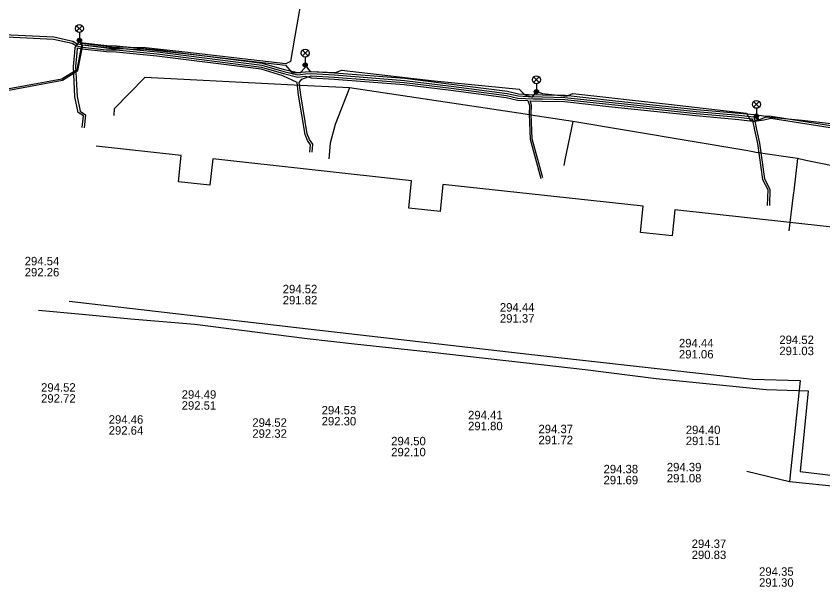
# Model space of a CAD drawing. Extents: x -595540 to -593988, y -1160850 to -1159202.
# Drawn here: x -594241.1 to -594164.8, y -1159899.6 to -1159845.6 of the extents above; entities that cross this region are included whole.
import ezdxf

# ---------------------------------------------------------------- set-up
doc = ezdxf.new("R2010")
doc.units = 0
for name, color, linetype in [('BVK-DESTOVA_popisy', 7, 'Continuous'), ('BVK-DESTOVA_trasa sítě', 7, 'Continuous'), ('BVK-SPLASKOVA_popisy', 7, 'Continuous'), ('BVK-SPLASKOVA_trasa sítě', 7, 'Continuous'), ('CETIN_kabel podzemní', 7, 'Continuous'), ('DESTOVA-NEPROVOZOVANA_popisy', 7, 'Continuous'), ('DESTOVA_trasa neprovozované sítě', 7, 'Continuous'), ('EON-NN_kabel', 7, 'Continuous'), ('TEPLARNY-TEPLOVODY_trasa sítě', 7, 'Continuous'), ('TSB_kabel VO', 7, 'Continuous'), ('TSB_lampy VO', 7, 'Continuous')]:
    doc.layers.add(name, color=color, linetype=linetype)

msp = doc.modelspace()

# ---------------------------------------------------------------- linework, layer by layer
at = {"layer": 'BVK-DESTOVA_popisy'}
for p, q in [((-594240.314, -1159869.256), (-594240.314, -1159869.256)), ((-594215.911, -1159871.901), (-594215.911, -1159871.901)), ((-594195.37, -1159873.633), (-594195.37, -1159873.633)), ((-594168.943, -1159876.705), (-594168.943, -1159876.705)), ((-594178.437, -1159877.017), (-594178.437, -1159877.017)), ((-594177.234, -1159896.001), (-594177.234, -1159896.001))]:
    msp.add_line(p, q, dxfattribs=at)
at = {"layer": 'BVK-DESTOVA_trasa sítě'}
for p, q in [((-594236.1, -1159872.52), (-594214.33, -1159875.06)), ((-594214.33, -1159875.06), (-594192.63, -1159877.53)), ((-594192.63, -1159877.53), (-594171.49, -1159879.901)), ((-594171.49, -1159879.901), (-594166.958, -1159880.027)), ((-594166.958, -1159880.027), (-594167.965, -1159889.577)), ((-594167.965, -1159889.577), (-594158.24, -1159890.586))]:
    msp.add_line(p, q, dxfattribs=at)
at = {"layer": 'BVK-SPLASKOVA_popisy'}
for p, q in [((-594238.765, -1159880.287), (-594238.765, -1159880.287)), ((-594225.469, -1159880.954), (-594225.469, -1159880.954)), ((-594212.23, -1159882.438), (-594212.23, -1159882.438)), ((-594198.381, -1159882.899), (-594198.381, -1159882.899)), ((-594232.37, -1159883.317), (-594232.37, -1159883.317)), ((-594218.787, -1159883.608), (-594218.787, -1159883.608)), ((-594191.723, -1159884.215), (-594191.723, -1159884.215)), ((-594177.789, -1159884.301), (-594177.789, -1159884.301)), ((-594205.652, -1159885.361), (-594205.652, -1159885.361)), ((-594185.569, -1159888.01), (-594185.569, -1159888.01)), ((-594170.86, -1159897.704), (-594170.86, -1159897.704))]:
    msp.add_line(p, q, dxfattribs=at)
at = {"layer": 'BVK-SPLASKOVA_trasa sítě'}
for p, q in [((-594239.01, -1159873.36), (-594234.88, -1159873.74)), ((-594234.88, -1159873.74), (-594230.27, -1159874.21)), ((-594230.27, -1159874.21), (-594224.21, -1159874.71)), ((-594224.21, -1159874.71), (-594213.59, -1159876.07)), ((-594213.59, -1159876.07), (-594209.13, -1159876.55)), ((-594209.13, -1159876.55), (-594202.06, -1159877.33)), ((-594202.06, -1159877.33), (-594191.458, -1159878.508)), ((-594191.458, -1159878.508), (-594187.315, -1159878.988)), ((-594187.315, -1159878.988), (-594180.601, -1159879.838)), ((-594180.601, -1159879.838), (-594170.198, -1159880.877)), ((-594170.198, -1159880.877), (-594166.209, -1159881.02)), ((-594166.209, -1159881.02), (-594166.965, -1159888.651)), ((-594166.965, -1159888.651), (-594157.257, -1159889.779))]:
    msp.add_line(p, q, dxfattribs=at)
at = {"layer": 'CETIN_kabel podzemní'}
for points in [[(-594209.6, -1159852.34), (-594210.24, -1159852.31), (-594214.24, -1159852.11), (-594228.95, -1159851.37), (-594231.86, -1159854.34), (-594231.88, -1159854.96)], [(-594209.6, -1159852.34), (-594210.949, -1159855.808)], [(-594188.47, -1159855.52), (-594192.43, -1159854.93), (-594192.99, -1159854.84), (-594209.6, -1159852.34)], [(-594210.949, -1159855.808), (-594211.408, -1159857.559)], [(-594188.47, -1159855.52), (-594189.22, -1159859.14), (-594189.33, -1159859.7)], [(-594167.22, -1159859.04), (-594171.17, -1159858.46), (-594171.29, -1159858.44), (-594171.91, -1159858.3), (-594188.47, -1159855.52)], [(-594211.408, -1159857.559), (-594211.539, -1159859.043)], [(-594167.22, -1159859.04), (-594167.57, -1159862.08), (-594167.619, -1159862.457)], [(-594166.438, -1159859.199), (-594167.22, -1159859.04)], [(-594162.53, -1159859.99), (-594166.438, -1159859.199)], [(-594167.619, -1159862.457), (-594168.028, -1159865.877)]]:
    msp.add_lwpolyline(points, dxfattribs=at)
at = {"layer": 'DESTOVA-NEPROVOZOVANA_popisy'}
msp.add_line((-594179.582, -1159889.671), (-594179.582, -1159889.671), dxfattribs=at)
at = {"layer": 'DESTOVA_trasa neprovozované sítě'}
msp.add_line((-594172.003, -1159888.608), (-594167.965, -1159889.577), dxfattribs=at)
at = {"layer": 'EON-NN_kabel'}
for points in [[(-594246.396, -1159847.099), (-594237.549, -1159847.528), (-594235.753, -1159847.936), (-594235.349, -1159848.169), (-594235.3, -1159848.18), (-594234.82, -1159848.286), (-594232.551, -1159848.53), (-594231.648, -1159848.555), (-594227.767, -1159848.934), (-594217.884, -1159850.196), (-594215.809, -1159850.795), (-594214.486, -1159851.102), (-594213.745, -1159851.026), (-594213.234, -1159850.989), (-594211.022, -1159851.124), (-594204.393, -1159851.637), (-594199.971, -1159852.177), (-594194.695, -1159852.862), (-594193.646, -1159853.107), (-594192.688, -1159853.155), (-594191.349, -1159853.191), (-594189.225, -1159853.24), (-594184.755, -1159853.731), (-594176.792, -1159854.573), (-594172.763, -1159854.927), (-594171.364, -1159855.078), (-594171.262, -1159855.496), (-594171.149, -1159855.962), (-594171.1, -1159856.292), (-594170.805, -1159857.567), (-594170.355, -1159860.954), (-594169.836, -1159861.917), (-594169.887, -1159863.474)], [(-594246.418, -1159847.299), (-594237.577, -1159847.726), (-594235.827, -1159848.124), (-594235.423, -1159848.357), (-594235.418, -1159848.358), (-594234.852, -1159848.484), (-594232.565, -1159848.73), (-594231.66, -1159848.755), (-594227.789, -1159849.132), (-594217.924, -1159850.392), (-594215.849, -1159850.991), (-594214.486, -1159851.335), (-594213.749, -1159851.226), (-594213.513, -1159851.3), (-594213.231, -1159851.389), (-594211.05, -1159851.524), (-594204.433, -1159852.036), (-594200.02, -1159852.573), (-594194.767, -1159853.257), (-594193.702, -1159853.504), (-594192.734, -1159853.553), (-594192.583, -1159853.998), (-594192.608, -1159854.841), (-594192.571, -1159855.604), (-594192.509, -1159857.192), (-594191.489, -1159860.916)], [(-594234.877, -1159856.098), (-594234.762, -1159854.984), (-594235.259, -1159854.688), (-594235.564, -1159853.194), (-594235.698, -1159850.318), (-594235.576, -1159849), (-594235.538, -1159848.538), (-594235.418, -1159848.358), (-594235.3, -1159848.18), (-594235.183, -1159848.004), (-594234.788, -1159848.088), (-594232.538, -1159848.33), (-594231.635, -1159848.355), (-594227.745, -1159848.735), (-594217.843, -1159850), (-594215.769, -1159850.598), (-594214.48, -1159850.876), (-594213.742, -1159850.825), (-594213.235, -1159850.789), (-594211.008, -1159850.924), (-594204.373, -1159851.438), (-594199.946, -1159851.979), (-594194.659, -1159852.665), (-594193.618, -1159852.908), (-594192.68, -1159852.955), (-594191.344, -1159852.991), (-594189.212, -1159853.04), (-594184.734, -1159853.532), (-594176.773, -1159854.374), (-594172.755, -1159854.727), (-594171.333, -1159854.87), (-594170.431, -1159854.973), (-594169.725, -1159855.012), (-594162.468, -1159856.154)], [(-594213.336, -1159858.413), (-594213.278, -1159857.726), (-594213.558, -1159857.318), (-594213.785, -1159856.759), (-594214.411, -1159853.037), (-594214.559, -1159851.842), (-594215.889, -1159851.188), (-594217.965, -1159850.588), (-594227.811, -1159849.331), (-594231.672, -1159848.955), (-594232.578, -1159848.93), (-594234.885, -1159848.682), (-594235.34, -1159848.581), (-594235.376, -1159849.018), (-594235.498, -1159850.322), (-594235.364, -1159853.17), (-594235.081, -1159854.562), (-594234.55, -1159854.878), (-594234.679, -1159856.118)], [(-594213.136, -1159858.429), (-594213.072, -1159857.672), (-594213.38, -1159857.222), (-594213.591, -1159856.705), (-594214.213, -1159853.009), (-594214.359, -1159851.826), (-594214.095, -1159851.531), (-594213.513, -1159851.3), (-594213.232, -1159851.189), (-594211.036, -1159851.324), (-594204.413, -1159851.837), (-594199.995, -1159852.375), (-594194.731, -1159853.06), (-594193.674, -1159853.305), (-594192.942, -1159853.342), (-594192.196, -1159853.368), (-594191.353, -1159853.391), (-594189.239, -1159853.44), (-594184.777, -1159853.929), (-594176.812, -1159854.773), (-594172.771, -1159855.127), (-594171.523, -1159855.28), (-594171.47, -1159855.495), (-594171.345, -1159856), (-594171.296, -1159856.33), (-594171.003, -1159857.603), (-594170.549, -1159861.016), (-594170.038, -1159861.965), (-594170.087, -1159863.468)], [(-594191.297, -1159860.864), (-594192.311, -1159857.162), (-594192.371, -1159855.596), (-594192.408, -1159854.839), (-594192.383, -1159853.968), (-594192.521, -1159853.56), (-594191.358, -1159853.591), (-594189.252, -1159853.64), (-594184.798, -1159854.128), (-594176.831, -1159854.972), (-594172.779, -1159855.327), (-594171.47, -1159855.495), (-594171.357, -1159855.51), (-594171.262, -1159855.496), (-594170.421, -1159855.374), (-594169.747, -1159855.212), (-594162.516, -1159856.35), (-594159.944, -1159857.195), (-594158.416, -1159857.367)]]:
    msp.add_lwpolyline(points, dxfattribs=at)
at = {"layer": 'TEPLARNY-TEPLOVODY_trasa sítě'}
msp.add_lwpolyline([(-594159.717, -1159869.165), (-594161.111, -1159869.014), (-594160.786, -1159865.872), (-594178.836, -1159863.888), (-594179.091, -1159866.356), (-594182.073, -1159866.028), (-594181.816, -1159863.542), (-594200.755, -1159861.479), (-594201.006, -1159864.04), (-594203.988, -1159863.712), (-594203.737, -1159861.152), (-594222.519, -1159859.068), (-594222.795, -1159861.553), (-594225.777, -1159861.225), (-594225.501, -1159858.741), (-594233.543, -1159857.857)], dxfattribs=at)
at = {"layer": 'TSB_kabel VO'}
for points in [[(-594212.72, -1159835.79), (-594214.75, -1159847.44), (-594215.18, -1159849.85), (-594215.623, -1159850.07), (-594225.173, -1159848.96), (-594228.896, -1159848.56), (-594232.096, -1159848.5), (-594234.92, -1159848.143), (-594235.14, -1159847.85)], [(-594235.14, -1159847.85), (-594234.952, -1159848.308), (-594235.384, -1159850.633), (-594236.792, -1159851.513), (-594243.719, -1159852.779), (-594245.954, -1159852.286), (-594246.199, -1159851.942), (-594246.031, -1159848.544), (-594245.646, -1159847.7), (-594256.088, -1159844.965), (-594256.51, -1159845.931), (-594256.75, -1159846.155), (-594256.711, -1159846.543), (-594255.6, -1159846.666), (-594255.783, -1159847.79), (-594256.06, -1159847.755)], [(-594243.721, -1159852.901), (-594236.748, -1159851.627), (-594235.276, -1159850.707), (-594234.824, -1159848.276), (-594232.104, -1159848.62), (-594228.904, -1159848.68), (-594225.187, -1159849.08), (-594215.637, -1159850.19), (-594215.06, -1159850.88), (-594214.25, -1159850.92), (-594213.79, -1159850.43), (-594213.785, -1159850.18), (-594213.3, -1159850.78), (-594210.9, -1159850.89), (-594210.34, -1159850.66), (-594201.59, -1159851.67), (-594193.55, -1159852.46), (-594193.01, -1159853), (-594192.32, -1159853.22), (-594191.915, -1159852.7), (-594191.33, -1159852.89), (-594189.06, -1159853.12), (-594188.47, -1159852.89), (-594179.41, -1159853.89), (-594172.05, -1159854.74), (-594171.69, -1159855.38), (-594170.988, -1159855.389), (-594171.107, -1159855.167), (-594171.113, -1159855.027), (-594171.001, -1159855.11), (-594170.865, -1159855.366), (-594170.2, -1159855.08), (-594167.45, -1159855.33), (-594166.77, -1159855.41), (-594162.42, -1159855.9)]]:
    msp.add_lwpolyline(points, dxfattribs=at)
at = {"layer": 'TSB_lampy VO'}
for p, q in [((-594235.405, -1159846.99), (-594234.875, -1159846.46)), ((-594235.405, -1159846.46), (-594234.875, -1159846.99)), ((-594235.405, -1159846.99), (-594234.875, -1159846.46)), ((-594235.405, -1159846.46), (-594234.875, -1159846.99)), ((-594235.14, -1159847.1), (-594235.14, -1159847.85)), ((-594235.14, -1159847.1), (-594235.14, -1159847.85)), ((-594214.05, -1159849.32), (-594213.52, -1159848.79)), ((-594214.05, -1159848.79), (-594213.52, -1159849.32)), ((-594214.05, -1159849.32), (-594213.52, -1159848.79)), ((-594214.05, -1159848.79), (-594213.52, -1159849.32)), ((-594213.785, -1159849.43), (-594213.785, -1159850.18)), ((-594213.785, -1159849.43), (-594213.785, -1159850.18)), ((-594192.18, -1159851.84), (-594191.65, -1159851.31)), ((-594192.18, -1159851.31), (-594191.65, -1159851.84)), ((-594192.18, -1159851.84), (-594191.65, -1159851.31)), ((-594192.18, -1159851.31), (-594191.65, -1159851.84)), ((-594191.915, -1159851.95), (-594191.915, -1159852.7)), ((-594191.915, -1159851.95), (-594191.915, -1159852.7)), ((-594171.378, -1159854.167), (-594170.848, -1159853.637)), ((-594171.378, -1159853.637), (-594170.848, -1159854.167)), ((-594171.378, -1159854.167), (-594170.848, -1159853.637)), ((-594171.378, -1159853.637), (-594170.848, -1159854.167)), ((-594171.113, -1159854.277), (-594171.113, -1159855.027)), ((-594171.113, -1159854.277), (-594171.113, -1159855.027))]:
    msp.add_line(p, q, dxfattribs=at)
for centre, radius in [((-594235.14, -1159846.725), 0.375), ((-594235.14, -1159846.725), 0.375), ((-594235.14, -1159847.85), 0.2), ((-594235.14, -1159847.85), 0.2), ((-594235.14, -1159847.85), 0.145), ((-594235.14, -1159847.85), 0.145), ((-594235.14, -1159847.85), 0.0876), ((-594235.14, -1159847.85), 0.0876), ((-594213.785, -1159849.055), 0.375), ((-594213.785, -1159849.055), 0.375), ((-594213.785, -1159850.18), 0.2), ((-594213.785, -1159850.18), 0.2), ((-594213.785, -1159850.18), 0.145), ((-594213.785, -1159850.18), 0.145), ((-594213.785, -1159850.18), 0.0876), ((-594213.785, -1159850.18), 0.0876), ((-594191.915, -1159851.575), 0.375), ((-594191.915, -1159851.575), 0.375), ((-594191.915, -1159852.7), 0.2), ((-594191.915, -1159852.7), 0.2), ((-594191.915, -1159852.7), 0.145), ((-594191.915, -1159852.7), 0.145), ((-594191.915, -1159852.7), 0.0876), ((-594191.915, -1159852.7), 0.0876), ((-594171.113, -1159853.902), 0.375), ((-594171.113, -1159853.902), 0.375), ((-594171.113, -1159855.027), 0.2), ((-594171.113, -1159855.027), 0.2), ((-594171.113, -1159855.027), 0.145), ((-594171.113, -1159855.027), 0.145), ((-594171.113, -1159855.027), 0.0876), ((-594171.113, -1159855.027), 0.0876)]:
    msp.add_circle(centre, radius, dxfattribs=at)

# ---------------------------------------------------------------- texts
at = {"layer": 'BVK-DESTOVA_popisy'}
for s, p in [('294.54', (-594240.314, -1159869.131)), ('292.26', (-594240.314, -1159870.181)), ('294.52', (-594215.911, -1159871.776)), ('291.82', (-594215.911, -1159872.826)), ('294.44', (-594195.37, -1159873.508)), ('291.37', (-594195.37, -1159874.558)), ('294.44', (-594178.437, -1159876.892)), ('294.52', (-594168.943, -1159876.58)), ('291.03', (-594168.943, -1159877.63)), ('291.06', (-594178.437, -1159877.942)), ('294.37', (-594177.234, -1159895.876)), ('290.83', (-594177.234, -1159896.926))]:
    msp.add_text(s, height=0.8, dxfattribs=at).set_placement(p)
at = {"layer": 'BVK-SPLASKOVA_popisy'}
for s, p in [('294.52', (-594238.765, -1159881.087)), ('292.72', (-594238.765, -1159882.127)), ('294.49', (-594225.469, -1159881.754)), ('292.51', (-594225.469, -1159882.794)), ('294.53', (-594212.23, -1159883.238)), ('294.41', (-594198.381, -1159883.699)), ('294.46', (-594232.37, -1159884.117)), ('294.52', (-594218.787, -1159884.408)), ('292.30', (-594212.23, -1159884.278)), ('292.64', (-594232.37, -1159885.157)), ('291.80', (-594198.381, -1159884.739)), ('294.37', (-594191.723, -1159885.015)), ('294.40', (-594177.789, -1159885.101)), ('292.32', (-594218.787, -1159885.448)), ('291.72', (-594191.723, -1159886.055)), ('294.50', (-594205.652, -1159886.161)), ('291.51', (-594177.789, -1159886.141)), ('292.10', (-594205.652, -1159887.201)), ('294.38', (-594185.569, -1159888.81)), ('291.69', (-594185.569, -1159889.85)), ('294.35', (-594170.86, -1159898.504)), ('291.30', (-594170.86, -1159899.544))]:
    msp.add_text(s, height=0.8, dxfattribs=at).set_placement(p)
at = {"layer": 'DESTOVA-NEPROVOZOVANA_popisy'}
for s, p in [('294.39', (-594179.582, -1159888.621)), ('291.08', (-594179.582, -1159889.671))]:
    msp.add_text(s, height=0.8, dxfattribs=at).set_placement(p)

doc.saveas('drawing.dxf')
